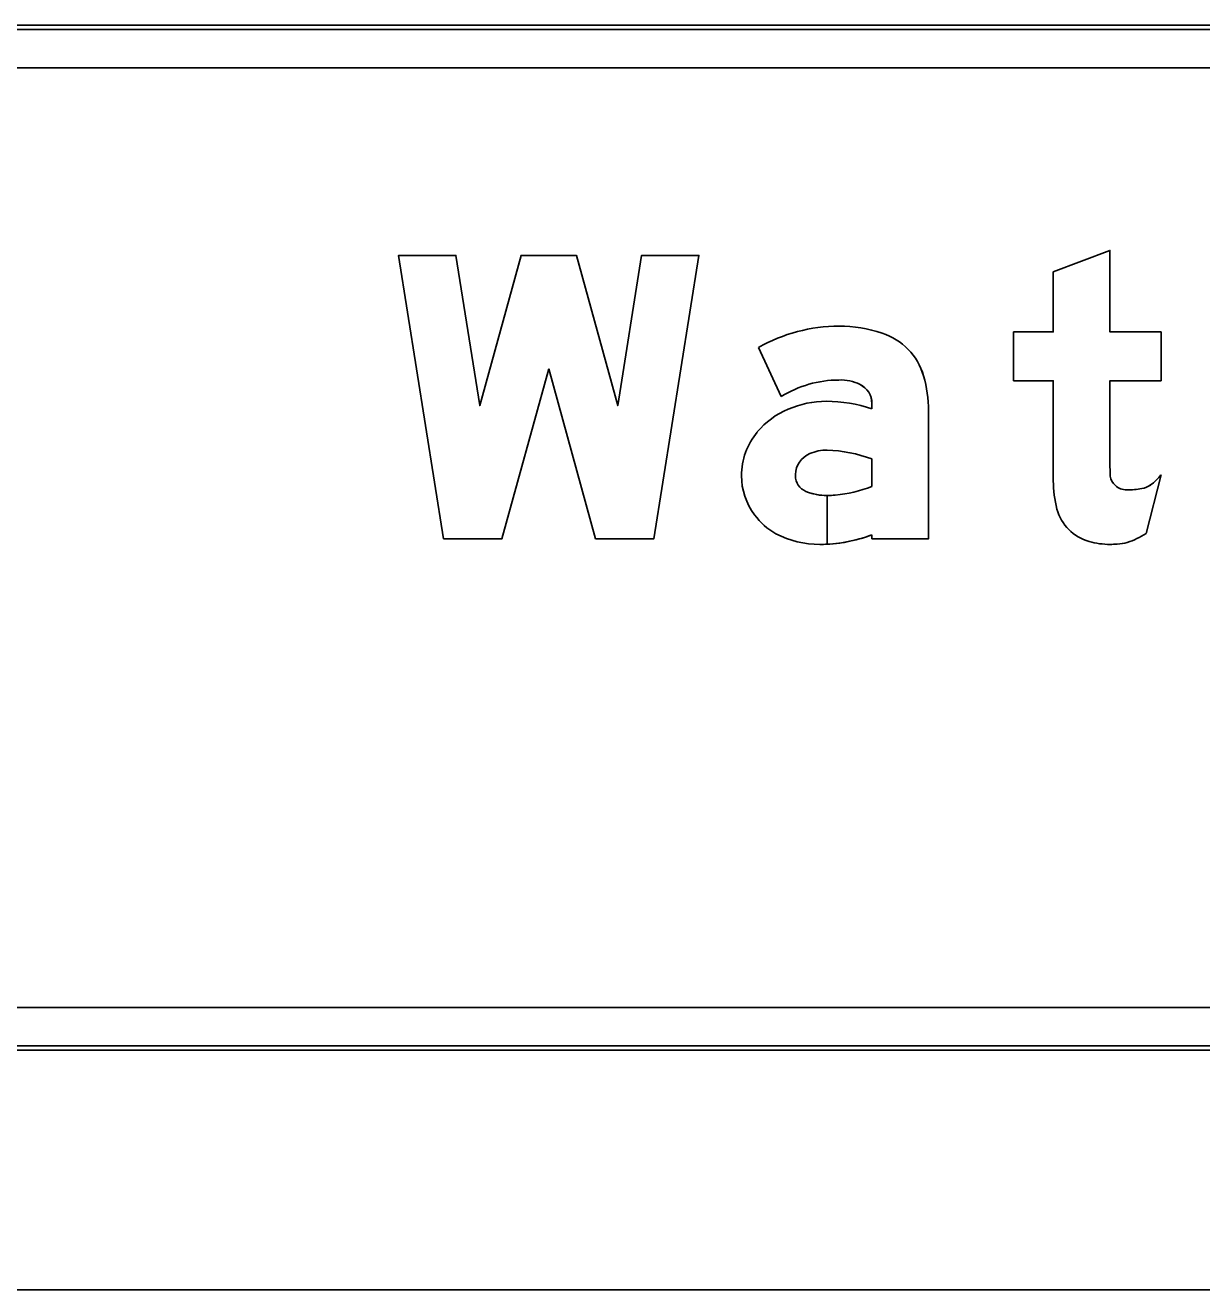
# Model space of a CAD drawing. Extents: x 1806251 to 1809821, y 414895 to 422886.
# Drawn here: x 1809676.959 to 1809677.511, y 415142.028 to 415142.621 of the extents above; entities that cross this region are included whole.
import ezdxf

# ---------------------------------------------------------------- set-up
doc = ezdxf.new("R2010")
doc.units = 0
for name, color, linetype in [('GSBWFILL', 7, 'Continuous'), ('GSCOLORFILL', 7, 'Continuous'), ('GSDIMS', 7, 'Continuous'), ('GSOUTLINE', 7, 'Continuous')]:
    doc.layers.add(name, color=color, linetype=linetype)

msp = doc.modelspace()

# ---------------------------------------------------------------- linework, layer by layer
at = {"layer": 'GSBWFILL'}
for p, q in [((1809678.63559, 415142.62107), (1809676.55459, 415142.62107)), ((1809676.55459, 415142.60107), (1809678.63559, 415142.60107)), ((1809677.48458, 415142.38255), (1809677.49158, 415142.41008)), ((1809678.63559, 415142.16007), (1809676.55479, 415142.16007)), ((1809676.55479, 415142.14007), (1809678.63559, 415142.14007))]:
    msp.add_line(p, q, dxfattribs=at)
for points in [[(1809677.46764, 415142.41532), (1809677.46764, 415142.45422), (1809677.49158, 415142.45422), (1809677.49158, 415142.47716), (1809677.46764, 415142.47716), (1809677.46764, 415142.5154), (1809677.44104, 415142.50531), (1809677.44104, 415142.47716), (1809677.42242, 415142.47716), (1809677.42242, 415142.45422), (1809677.44104, 415142.45422), (1809677.44104, 415142.40728)], [(1809677.30274, 415142.46983), (1809677.31342, 415142.44678)], [(1809677.35592, 415142.44354), (1809677.35592, 415142.44109)], [(1809677.35592, 415142.38193), (1809677.35592, 415142.38007), (1809677.38252, 415142.38007), (1809677.38252, 415142.44009)], [(1809677.35592, 415142.41754), (1809677.35592, 415142.40462)], [(1809677.33497, 415142.3775), (1809677.33497, 415142.40032)], [(1809677.33498, 415142.40032), (1809677.33498, 415142.3775)]]:
    msp.add_lwpolyline(points, dxfattribs=at)
msp.add_lwpolyline([(1809677.2043, 415142.45987), (1809677.18235, 415142.38007), (1809677.15496, 415142.38007), (1809677.13381, 415142.51307), (1809677.16074, 415142.51307), (1809677.17196, 415142.44258), (1809677.19134, 415142.51307), (1809677.21726, 415142.51307), (1809677.23664, 415142.44258), (1809677.24785, 415142.51307), (1809677.27479, 415142.51307), (1809677.25363, 415142.38007), (1809677.22624, 415142.38007)], close=True, dxfattribs=at)
for centre, major_axis, ratio, start_param, end_param in [((1809677.34047, 415142.40359), (0, 0.07624), 0.999998, 0, 0.517719), ((1809677.34047, 415142.41472), (0, 0.0651), 0.999998, 5.96613, 6.283185), ((1809677.35144, 415142.44814), (0, 0.02992), 0.999998, 4.997165, 5.96613), ((1809677.34047, 415142.40359), (0, 0.05097), 0.999998, 0, 0.559495), ((1809677.34142, 415142.43443), (0, 0.02015), 0.999998, 5.822746, 6.330435), ((1809677.32391, 415142.44009), (0, 0.05861), 0.999998, 4.712389, 4.997165), ((1809677.34594, 415142.44354), (0, 0.00997), 0.999998, 4.712389, 5.822746), ((1809677.33458, 415142.39896), (0, 0.04561), 0.999998, 0, 0.404512), ((1809677.33458, 415142.37742), (0, 0.06715), 0.999998, 5.959871, 6.283185), ((1809677.33146, 415142.40575), (0, 0.03814), 0.999998, 0.399285, 0.87593), ((1809677.32677, 415142.40966), (0, 0.03203), 0.999998, 0.87593, 1.570796), ((1809677.33131, 415142.40969), (0, 0.01131), 0.999998, 0.408547, 1.530785), ((1809677.33446, 415142.40241), (0, 0.01923), 0.999998, 6.259455, 6.691732), ((1809677.33306, 415142.35627), (0, 0.06539), 0.999998, 5.926185, 6.254823), ((1809677.63415, 415142.41532), (0, 0.16651), 0.999995, 1.570796, 1.606005), ((1809677.32535, 415142.40966), (0, 0.03062), 0.999998, 1.570796, 2.21394), ((1809677.33205, 415142.40966), (0, 0.01204), 0.999998, 1.530785, 1.570796), ((1809677.32799, 415142.40966), (0, 0.00798), 0.999998, 1.570796, 2.757027), ((1809677.49265, 415142.40728), (0, 0.05161), 0.999995, 1.570796, 1.830698), ((1809677.47528, 415142.41075), (0, 0.00765), 0.999995, 1.74085, 2.407828), ((1809677.47407, 415142.42314), (0, 0.02184), 0.999995, 3.756278, 4.071638), ((1809677.33497, 415142.42692), (0, 0.0266), 0.999998, 2.757027, 3.141593), ((1809677.33342, 415142.46183), (0, 0.06148), 0.999998, 3.228562, 3.516221), ((1809677.47552, 415142.41102), (0, 0.00801), 0.999995, 2.407828, 3.141593), ((1809677.47552, 415142.44502), (0, 0.04201), 0.999995, 3.141593, 3.310762), ((1809677.48091, 415142.41344), (0, 0.00997), 0.999995, 3.310762, 3.756278), ((1809677.33497, 415142.42692), (0, 0.0266), 0.999998, 3.141843, 3.28451), ((1809677.32807, 415142.4117), (0, 0.03401), 0.999998, 2.21394, 2.611125), ((1809677.46366, 415142.39957), (0, 0.02161), 0.999995, 1.830698, 2.869526), ((1809677.33156, 415142.42318), (0, 0.04577), 0.999998, 2.672443, 3.141593), ((1809677.33156, 415142.4453), (0, 0.06789), 0.999998, 3.141593, 3.191959), ((1809677.33156, 415142.4453), (0, 0.06789), 0.999998, 3.192057, 3.508644), ((1809677.46764, 415142.41383), (0, 0.03642), 0.999995, 2.869526, 3.141593), ((1809677.46764, 415142.42987), (0, 0.05245), 0.999995, 3.141593, 3.205734), ((1809677.46961, 415142.39909), (0, 0.02161), 0.999995, 3.205734, 3.427755), ((1809677.46678, 415142.40871), (0, 0.03164), 0.999995, 3.427755, 3.738844)]:
    msp.add_ellipse(centre, major_axis=major_axis, ratio=ratio, start_param=start_param, end_param=end_param, dxfattribs=at)
at = {"layer": 'GSCOLORFILL'}
for p, q in [((1809678.63559, 415142.62107), (1809676.55459, 415142.62107)), ((1809678.63559, 415142.62107), (1809676.55459, 415142.62107)), ((1809678.63559, 415142.62107), (1809676.55459, 415142.62107)), ((1809676.55459, 415142.61907), (1809678.63559, 415142.61907)), ((1809676.55459, 415142.60107), (1809678.63559, 415142.60107)), ((1809677.48458, 415142.38255), (1809677.49158, 415142.41008)), ((1809678.63559, 415142.16007), (1809676.55479, 415142.16007)), ((1809676.55459, 415142.14007), (1809678.63559, 415142.14007)), ((1809678.63559, 415142.14207), (1809676.55461, 415142.14207)), ((1809676.55461, 415142.14007), (1809678.63559, 415142.14007)), ((1809676.55479, 415142.14007), (1809678.63559, 415142.14007))]:
    msp.add_line(p, q, dxfattribs=at)
for points in [[(1809677.46764, 415142.41532), (1809677.46764, 415142.45422), (1809677.49158, 415142.45422), (1809677.49158, 415142.47716), (1809677.46764, 415142.47716), (1809677.46764, 415142.5154), (1809677.44104, 415142.50531), (1809677.44104, 415142.47716), (1809677.42242, 415142.47716), (1809677.42242, 415142.45422), (1809677.44104, 415142.45422), (1809677.44104, 415142.40728)], [(1809677.30274, 415142.46983), (1809677.31342, 415142.44678)], [(1809677.35592, 415142.44354), (1809677.35592, 415142.44109)], [(1809677.35592, 415142.38193), (1809677.35592, 415142.38007), (1809677.38252, 415142.38007), (1809677.38252, 415142.44009)], [(1809677.35592, 415142.41754), (1809677.35592, 415142.40462)], [(1809677.33497, 415142.3775), (1809677.33497, 415142.40032)], [(1809677.33498, 415142.40032), (1809677.33498, 415142.3775)]]:
    msp.add_lwpolyline(points, dxfattribs=at)
msp.add_lwpolyline([(1809677.2043, 415142.45987), (1809677.18235, 415142.38007), (1809677.15496, 415142.38007), (1809677.13381, 415142.51307), (1809677.16074, 415142.51307), (1809677.17196, 415142.44258), (1809677.19134, 415142.51307), (1809677.21726, 415142.51307), (1809677.23664, 415142.44258), (1809677.24785, 415142.51307), (1809677.27479, 415142.51307), (1809677.25363, 415142.38007), (1809677.22624, 415142.38007)], close=True, dxfattribs=at)
for centre, major_axis, ratio, start_param, end_param in [((1809677.34047, 415142.40359), (0, 0.07624), 0.999998, 0, 0.517719), ((1809677.34047, 415142.41472), (0, 0.0651), 0.999998, 5.96613, 6.283185), ((1809677.35144, 415142.44814), (0, 0.02992), 0.999998, 4.997165, 5.96613), ((1809677.34047, 415142.40359), (0, 0.05097), 0.999998, 0, 0.559495), ((1809677.34142, 415142.43443), (0, 0.02015), 0.999998, 5.822746, 6.330435), ((1809677.32391, 415142.44009), (0, 0.05861), 0.999998, 4.712389, 4.997165), ((1809677.34594, 415142.44354), (0, 0.00997), 0.999998, 4.712389, 5.822746), ((1809677.33458, 415142.39896), (0, 0.04561), 0.999998, 0, 0.404512), ((1809677.33458, 415142.37742), (0, 0.06715), 0.999998, 5.959871, 6.283185), ((1809677.33146, 415142.40575), (0, 0.03814), 0.999998, 0.399285, 0.87593), ((1809677.32677, 415142.40966), (0, 0.03203), 0.999998, 0.87593, 1.570796), ((1809677.33131, 415142.40969), (0, 0.01131), 0.999998, 0.408547, 1.530785), ((1809677.33446, 415142.40241), (0, 0.01923), 0.999998, 6.259455, 6.691732), ((1809677.33306, 415142.35627), (0, 0.06539), 0.999998, 5.926185, 6.254823), ((1809677.63415, 415142.41532), (0, 0.16651), 0.999995, 1.570796, 1.606005), ((1809677.32535, 415142.40966), (0, 0.03062), 0.999998, 1.570796, 2.21394), ((1809677.33205, 415142.40966), (0, 0.01204), 0.999998, 1.530785, 1.570796), ((1809677.32799, 415142.40966), (0, 0.00798), 0.999998, 1.570796, 2.757027), ((1809677.49265, 415142.40728), (0, 0.05161), 0.999995, 1.570796, 1.830698), ((1809677.47528, 415142.41075), (0, 0.00765), 0.999995, 1.74085, 2.407828), ((1809677.47407, 415142.42314), (0, 0.02184), 0.999995, 3.756278, 4.071638), ((1809677.33497, 415142.42692), (0, 0.0266), 0.999998, 2.757027, 3.141593), ((1809677.33342, 415142.46183), (0, 0.06148), 0.999998, 3.228562, 3.516221), ((1809677.47552, 415142.41102), (0, 0.00801), 0.999995, 2.407828, 3.141593), ((1809677.47552, 415142.44502), (0, 0.04201), 0.999995, 3.141593, 3.310762), ((1809677.48091, 415142.41344), (0, 0.00997), 0.999995, 3.310762, 3.756278), ((1809677.33497, 415142.42692), (0, 0.0266), 0.999998, 3.141843, 3.28451), ((1809677.32807, 415142.4117), (0, 0.03401), 0.999998, 2.21394, 2.611125), ((1809677.46366, 415142.39957), (0, 0.02161), 0.999995, 1.830698, 2.869526), ((1809677.33156, 415142.42318), (0, 0.04577), 0.999998, 2.672443, 3.141593), ((1809677.33156, 415142.4453), (0, 0.06789), 0.999998, 3.141593, 3.191959), ((1809677.33156, 415142.4453), (0, 0.06789), 0.999998, 3.192057, 3.508644), ((1809677.46764, 415142.41383), (0, 0.03642), 0.999995, 2.869526, 3.141593), ((1809677.46764, 415142.42987), (0, 0.05245), 0.999995, 3.141593, 3.205734), ((1809677.46961, 415142.39909), (0, 0.02161), 0.999995, 3.205734, 3.427755), ((1809677.46678, 415142.40871), (0, 0.03164), 0.999995, 3.427755, 3.738844)]:
    msp.add_ellipse(centre, major_axis=major_axis, ratio=ratio, start_param=start_param, end_param=end_param, dxfattribs=at)
at = {"layer": 'GSDIMS'}
msp.add_line((1809676.59459, 415142.02757), (1809678.59559, 415142.02757), dxfattribs=at)
at = {"layer": 'GSOUTLINE'}
for p, q in [((1809678.63559, 415142.62107), (1809676.55459, 415142.62107)), ((1809678.63559, 415142.60107), (1809676.55459, 415142.60107)), ((1809677.48458, 415142.38255), (1809677.49158, 415142.41008)), ((1809676.55459, 415142.16007), (1809678.63559, 415142.16007)), ((1809676.55459, 415142.14007), (1809678.63559, 415142.14007))]:
    msp.add_line(p, q, dxfattribs=at)
for points in [[(1809677.46764, 415142.41532), (1809677.46764, 415142.45422), (1809677.49158, 415142.45422), (1809677.49158, 415142.47716), (1809677.46764, 415142.47716), (1809677.46764, 415142.5154), (1809677.44104, 415142.50531), (1809677.44104, 415142.47716), (1809677.42242, 415142.47716), (1809677.42242, 415142.45422), (1809677.44104, 415142.45422), (1809677.44104, 415142.40728)], [(1809677.30274, 415142.46983), (1809677.31342, 415142.44678)], [(1809677.35592, 415142.44354), (1809677.35592, 415142.44109)], [(1809677.35592, 415142.38193), (1809677.35592, 415142.38007), (1809677.38252, 415142.38007), (1809677.38252, 415142.44009)], [(1809677.35592, 415142.40462), (1809677.35592, 415142.41754)]]:
    msp.add_lwpolyline(points, dxfattribs=at)
msp.add_lwpolyline([(1809677.2043, 415142.45987), (1809677.18235, 415142.38007), (1809677.15496, 415142.38007), (1809677.13381, 415142.51307), (1809677.16074, 415142.51307), (1809677.17196, 415142.44258), (1809677.19134, 415142.51307), (1809677.21726, 415142.51307), (1809677.23664, 415142.44258), (1809677.24785, 415142.51307), (1809677.27479, 415142.51307), (1809677.25363, 415142.38007), (1809677.22624, 415142.38007)], close=True, dxfattribs=at)
for centre, major_axis, ratio, start_param, end_param in [((1809677.34047, 415142.40359), (0, 0.07624), 0.999998, 6.283185, 6.800904), ((1809677.34047, 415142.41472), (0, 0.0651), 0.999998, 5.96613, 6.283185), ((1809677.35144, 415142.44814), (0, 0.02993), 0.999998, 4.997165, 5.96613), ((1809677.34047, 415142.40359), (0, 0.05097), 0.999998, 0, 0.559495), ((1809677.34142, 415142.43443), (0, 0.02015), 0.999998, 5.822746, 6.330435), ((1809677.32391, 415142.44009), (0, 0.05861), 0.999998, 4.712389, 4.997165), ((1809677.34594, 415142.44354), (0, 0.00998), 0.999998, 4.712389, 5.822746), ((1809677.33458, 415142.39896), (0, 0.04561), 0.999998, 0, 0.404512), ((1809677.33458, 415142.37742), (0, 0.06715), 0.999998, 5.959871, 6.283185), ((1809677.33146, 415142.40575), (0, 0.03814), 0.999998, 0.399285, 0.87593), ((1809677.32677, 415142.40966), (0, 0.03203), 0.999998, 0.87593, 1.570796), ((1809677.33131, 415142.40969), (0, 0.0113), 0.999998, 0.408547, 1.530785), ((1809677.33446, 415142.40241), (0, 0.01923), 0.999998, 6.25958, 6.691732), ((1809677.33306, 415142.35627), (0, 0.06539), 0.999998, 5.926185, 6.254787), ((1809677.33489, 415142.42064), (0, 0.000997), 0.999998, 6.254787, 6.25958), ((1809677.63415, 415142.41532), (0, 0.16651), 0.999995, 1.570796, 1.606005), ((1809677.32535, 415142.40966), (0, 0.03062), 0.999998, 1.570796, 2.21394), ((1809677.33205, 415142.40966), (0, 0.01204), 0.999998, 1.530785, 1.570796), ((1809677.32799, 415142.40966), (0, 0.00798), 0.999998, 1.570796, 2.757027), ((1809677.49265, 415142.40728), (0, 0.05161), 0.999995, 1.570796, 1.830698), ((1809677.47528, 415142.41075), (0, 0.00765), 0.999995, 1.74085, 2.407828), ((1809677.47407, 415142.42314), (0, 0.02184), 0.999995, 3.756278, 4.071638), ((1809677.33497, 415142.42692), (0, 0.0266), 0.999998, 2.757027, 3.28451), ((1809677.33342, 415142.46183), (0, 0.06148), 0.999998, 3.228562, 3.516221), ((1809677.47552, 415142.41102), (0, 0.00801), 0.999995, 2.407828, 3.141593), ((1809677.47552, 415142.44502), (0, 0.04201), 0.999995, 3.141593, 3.310762), ((1809677.48091, 415142.41344), (0, 0.00998), 0.999995, 3.310762, 3.756278), ((1809677.32807, 415142.4117), (0, 0.03401), 0.999998, 2.21394, 2.611125), ((1809677.46366, 415142.39957), (0, 0.02161), 0.999995, 1.830698, 2.869526), ((1809677.33156, 415142.42318), (0, 0.04577), 0.999998, 2.672443, 3.141593), ((1809677.33156, 415142.4453), (0, 0.06789), 0.999998, 3.141593, 3.508644), ((1809677.46764, 415142.41383), (0, 0.03642), 0.999995, 2.869526, 3.141593), ((1809677.46764, 415142.42987), (0, 0.05245), 0.999995, 3.141593, 3.205734), ((1809677.46961, 415142.39909), (0, 0.02161), 0.999995, 3.205734, 3.427755), ((1809677.46678, 415142.40871), (0, 0.03164), 0.999995, 3.427755, 3.738844)]:
    msp.add_ellipse(centre, major_axis=major_axis, ratio=ratio, start_param=start_param, end_param=end_param, dxfattribs=at)

doc.saveas('drawing.dxf')
